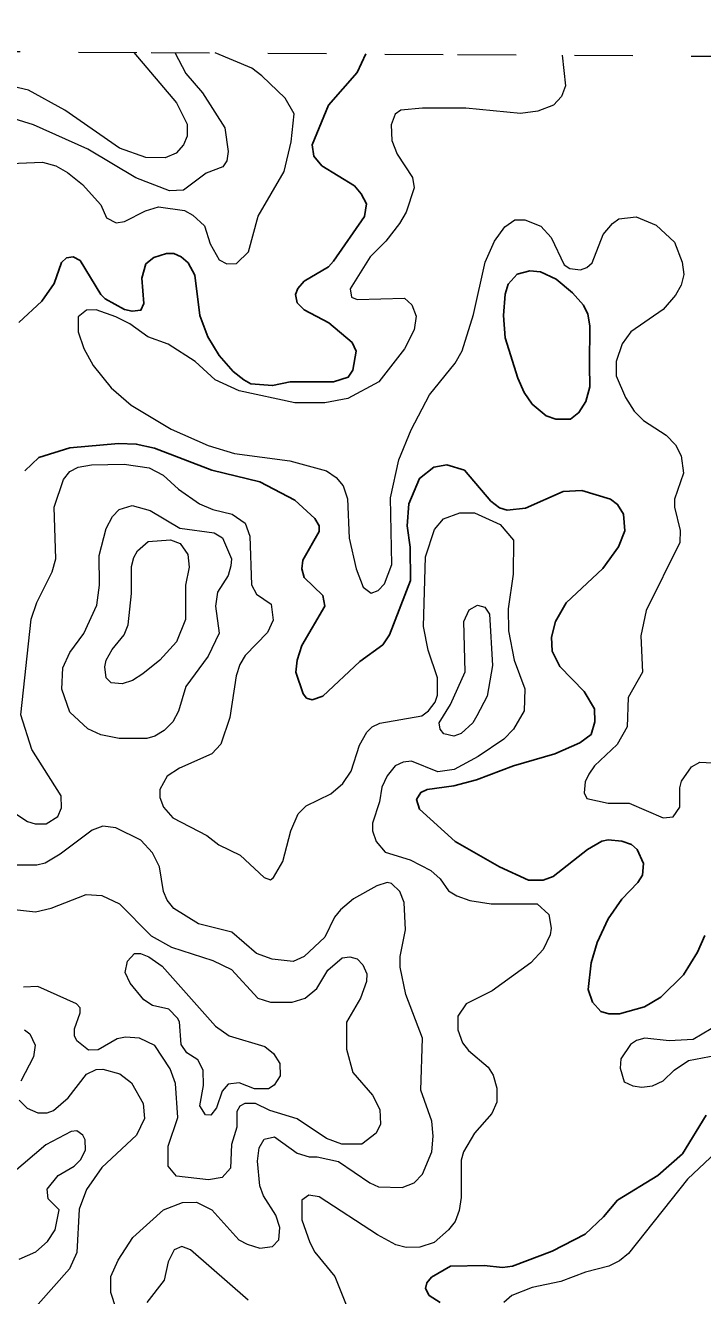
# Model space of a CAD drawing. Extents: x 577 to 602.9, y 7483.8 to 7511.6.
# Drawn here: x 600.548 to 601.708, y 7509.338 to 7511.513 of the extents above; entities that cross this region are included whole.
import ezdxf

# ---------------------------------------------------------------- set-up
doc = ezdxf.new("R2010")
doc.units = 0
doc.header["$LTSCALE"] = 0.032
doc.linetypes.add('SHORT_DASHED', pattern=[2.7, 1.5, -1.2])
for name, color, linetype, lineweight in [('1', 7, 'Continuous', 25), ('2', 7, 'Continuous', 13), ('62', 7, 'SHORT_DASHED', 13)]:
    doc.layers.add(name, color=color, linetype=linetype, lineweight=lineweight)

msp = doc.modelspace()

# ---------------------------------------------------------------- linework, layer by layer
at = {"layer": '1'}
for points in [[(601.1315, 7511.4639), (601.1164, 7511.432), (601.0671, 7511.3764), (601.0392, 7511.308), (601.0424, 7511.2889), (601.0559, 7511.2722), (601.1116, 7511.238), (601.1235, 7511.2245), (601.1323, 7511.207), (601.1291, 7511.1855), (601.0758, 7511.1092), (601.0671, 7511.0996), (601.0257, 7511.075), (601.0146, 7511.0623), (601.0106, 7511.0519), (601.0138, 7511.0376), (601.0257, 7511.0257), (601.0678, 7511.0034), (601.1076, 7510.97), (601.1148, 7510.9549), (601.1092, 7510.9223), (601.1012, 7510.9104), (601.0758, 7510.9024), (601.0018, 7510.9024), (600.9716, 7510.8961), (600.9343, 7510.8992), (600.9223, 7510.9056), (600.904, 7510.9199), (600.8802, 7510.9478), (600.8603, 7510.9796), (600.8468, 7511.0161), (600.838, 7511.0853), (600.8269, 7511.106), (600.815, 7511.1163), (600.8023, 7511.1219), (600.7895, 7511.1219), (600.7681, 7511.1155), (600.7545, 7511.1044), (600.7474, 7511.0798), (600.7506, 7511.0368), (600.7458, 7511.0249), (600.7307, 7511.0233), (600.718, 7511.0265), (600.6846, 7511.0448), (600.6774, 7511.0519), (600.6416, 7511.11), (600.6297, 7511.1163), (600.6186, 7511.1147), (600.6098, 7511.1068), (600.5971, 7511.071), (600.5764, 7511.0408), (600.5367, 7511.0042)], [(600.547, 7510.7498), (600.5709, 7510.7728), (600.6241, 7510.7895), (600.7076, 7510.7967), (600.7378, 7510.7959), (600.7689, 7510.7887), (600.8675, 7510.7513), (600.9494, 7510.7315), (601.0098, 7510.6997), (601.044, 7510.6686), (601.0511, 7510.6559), (601.0511, 7510.6464), (601.0233, 7510.5971), (601.0217, 7510.582), (601.0257, 7510.5677), (601.0575, 7510.5366), (601.0607, 7510.5184), (601.0217, 7510.4508), (601.0138, 7510.4261), (601.0114, 7510.4054), (601.0241, 7510.3681), (601.0297, 7510.3609), (601.0392, 7510.3577), (601.0575, 7510.3641), (601.1211, 7510.4237), (601.1601, 7510.4524), (601.172, 7510.4691), (601.2078, 7510.5621), (601.207, 7510.6193), (601.2022, 7510.6559), (601.2046, 7510.6933), (601.2229, 7510.737), (601.2476, 7510.7561), (601.2698, 7510.7601), (601.3, 7510.7513), (601.3454, 7510.6981), (601.3605, 7510.6869), (601.3732, 7510.683), (601.405, 7510.6861), (601.4694, 7510.7148), (601.5012, 7510.7164), (601.5505, 7510.7013), (601.5624, 7510.6925), (601.5728, 7510.6758), (601.5752, 7510.6472), (601.564, 7510.6201), (601.537, 7510.5828), (601.4742, 7510.5239), (601.4559, 7510.4921), (601.4495, 7510.4651), (601.4503, 7510.4412), (601.4638, 7510.415), (601.5052, 7510.372), (601.5227, 7510.3426), (601.5235, 7510.3204), (601.5171, 7510.2989), (601.498, 7510.2846), (601.4551, 7510.2655), (601.3843, 7510.2448), (601.3207, 7510.221), (601.2817, 7510.2106), (601.2364, 7510.2043), (601.2253, 7510.1995), (601.2181, 7510.1876), (601.2229, 7510.1709), (601.2841, 7510.1152), (601.3605, 7510.0723), (601.4098, 7510.0492), (601.4352, 7510.0492), (601.4519, 7510.0556), (601.5108, 7510.1017), (601.5354, 7510.116), (601.5465, 7510.1184), (601.5696, 7510.116), (601.5863, 7510.1104), (601.5958, 7510.1017), (601.607, 7510.0778), (601.6054, 7510.058), (601.5974, 7510.0452), (601.5696, 7510.0166), (601.5465, 7509.9832), (601.5275, 7509.9427), (601.5171, 7509.9077), (601.5124, 7509.8623), (601.5195, 7509.8401), (601.5338, 7509.8242), (601.5473, 7509.8202), (601.5656, 7509.8202)], [(601.5656, 7509.8202), (601.6086, 7509.8321), (601.6364, 7509.8488), (601.6754, 7509.887), (601.6992, 7509.926), (601.7119, 7509.9546)], [(601.7143, 7509.6468), (601.6738, 7509.5808), (601.6316, 7509.5435), (601.5624, 7509.5013), (601.5386, 7509.4727), (601.5068, 7509.4433), (601.4503, 7509.4139), (601.3827, 7509.3884), (601.3652, 7509.386), (601.3342, 7509.3892), (601.2762, 7509.3884), (601.2436, 7509.3693), (601.2356, 7509.3598), (601.2332, 7509.3502), (601.2396, 7509.3383), (601.2587, 7509.3264)]]:
    msp.add_lwpolyline(points, dxfattribs=at)
msp.add_lwpolyline([(601.5143, 7510.9307), (601.5147, 7510.9986), (601.5116, 7511.0185), (601.5044, 7511.0336), (601.4853, 7511.0551), (601.4575, 7511.0782), (601.4304, 7511.0909), (601.4122, 7511.0925), (601.3907, 7511.0869), (601.3748, 7511.0694), (601.37, 7511.0527), (601.3668, 7511.0161), (601.37, 7510.978), (601.3915, 7510.9088), (601.4026, 7510.8841), (601.4161, 7510.8643), (601.44, 7510.8444), (601.4567, 7510.8388), (601.4821, 7510.8388), (601.4964, 7510.8499), (601.5084, 7510.869), (601.5147, 7510.8937)], close=True, dxfattribs=at)
at = {"layer": '2'}
for points in [[(600.7337, 7511.4665), (600.807, 7511.3803), (600.8253, 7511.3438), (600.8253, 7511.3231), (600.819, 7511.308), (600.8062, 7511.2937), (600.7872, 7511.2857), (600.7545, 7511.2865), (600.7092, 7511.3024), (600.6154, 7511.3676), (600.5534, 7511.4018), (600.5096, 7511.4121), (600.3546, 7511.4098), (600.3395, 7511.4129), (600.3275, 7511.4201), (600.2987, 7511.4694)], [(600.4945, 7511.2754), (600.5772, 7511.2785), (600.6003, 7511.2722), (600.6202, 7511.2611), (600.6456, 7511.2404), (600.6774, 7511.2054), (600.687, 7511.1831), (600.7037, 7511.1744), (600.718, 7511.1768), (600.7538, 7511.1951), (600.776, 7511.2022), (600.8205, 7511.1959), (600.8349, 7511.1879), (600.8547, 7511.1696), (600.8643, 7511.1386), (600.8802, 7511.1116), (600.8929, 7511.1044), (600.9096, 7511.1052), (600.9303, 7511.1251), (600.947, 7511.1863), (600.9915, 7511.2626), (601.0034, 7511.3135), (601.0082, 7511.3612), (600.9931, 7511.3883), (600.9533, 7511.4265), (600.9358, 7511.4392), (600.8733, 7511.4656)], [(600.8041, 7511.4661), (600.8229, 7511.4304), (600.8516, 7511.397), (600.8897, 7511.3374), (600.8953, 7511.2968), (600.8929, 7511.2809), (600.8865, 7511.2706), (600.8579, 7511.2595), (600.819, 7511.2308), (600.7951, 7511.2292), (600.7371, 7511.2515), (600.6552, 7511.3008), (600.5621, 7511.3422), (600.5287, 7511.3525)], [(601.4675, 7511.4617), (601.4734, 7511.409), (601.4662, 7511.3907), (601.4527, 7511.3764), (601.4257, 7511.366), (601.3963, 7511.362), (601.3024, 7511.3708), (601.2285, 7511.3708), (601.1911, 7511.3676), (601.1816, 7511.3605), (601.1744, 7511.3422), (601.176, 7511.3159), (601.1847, 7511.2921), (601.211, 7511.2523), (601.2142, 7511.2348), (601.2006, 7511.1927), (601.1887, 7511.1736), (601.1657, 7511.1434), (601.1386, 7511.1163), (601.1044, 7511.0615), (601.1068, 7511.0472), (601.1164, 7511.0432), (601.1975, 7511.0456), (601.2102, 7511.0344), (601.2173, 7511.0146), (601.2142, 7510.9915), (601.1975, 7510.9589), (601.1537, 7510.9024), (601.1004, 7510.8738), (601.0607, 7510.8666), (601.0098, 7510.8666), (600.9144, 7510.8873), (600.873, 7510.9056), (600.8388, 7510.9374), (600.7927, 7510.9668), (600.7577, 7510.9796), (600.7267, 7511.0018), (600.7029, 7511.0138), (600.6695, 7511.0257), (600.6528, 7511.0249), (600.6385, 7511.0138), (600.6385, 7510.9883), (600.648, 7510.9597), (600.6639, 7510.9303), (600.6949, 7510.8921), (600.7291, 7510.8627), (600.7975, 7510.8213), (600.8611, 7510.7935), (600.9064, 7510.78), (601.0011, 7510.7673), (601.0639, 7510.7498), (601.0806, 7510.7386), (601.0925, 7510.7243), (601.0997, 7510.702), (601.1028, 7510.6345), (601.1148, 7510.582), (601.1267, 7510.551), (601.1402, 7510.5406), (601.1521, 7510.5454), (601.1633, 7510.5565), (601.176, 7510.5899), (601.1736, 7510.7036), (601.1879, 7510.7688), (601.2086, 7510.8205), (601.2404, 7510.8802), (601.2841, 7510.9342), (601.2961, 7510.9557), (601.3159, 7511.0177), (601.3358, 7511.1076), (601.3517, 7511.1434), (601.3692, 7511.168), (601.3867, 7511.1799), (601.4034, 7511.1799), (601.4312, 7511.1688), (601.4487, 7511.1497), (601.471, 7511.1028), (601.4805, 7511.0965), (601.4988, 7511.0941), (601.51, 7511.098), (601.5187, 7511.106), (601.5378, 7511.1545), (601.5537, 7511.1736), (601.5648, 7511.1815), (601.5943, 7511.1847), (601.6284, 7511.1704), (601.6603, 7511.1418), (601.673, 7511.1076), (601.6762, 7511.0861), (601.6714, 7511.0678), (601.6618, 7511.0511), (601.6404, 7511.0265), (601.5855, 7510.9883), (601.5704, 7510.9676), (601.5601, 7510.9374), (601.5601, 7510.9128), (601.576, 7510.8754), (601.5911, 7510.8523), (601.607, 7510.8364), (601.6459, 7510.811), (601.6618, 7510.7943), (601.6714, 7510.776)], [(600.4977, 7510.1844), (600.5518, 7510.1494), (600.5645, 7510.1454), (600.5836, 7510.1454), (600.6035, 7510.1581), (600.6098, 7510.1733), (600.609, 7510.1939), (600.5589, 7510.2727), (600.5399, 7510.3323), (600.5581, 7510.4961), (600.5677, 7510.5247), (600.5939, 7510.5772), (600.6003, 7510.5995), (600.5971, 7510.6877), (600.613, 7510.7354), (600.6241, 7510.749), (600.6385, 7510.7561), (600.6615, 7510.7601), (600.7172, 7510.7617), (600.7601, 7510.7553), (600.784, 7510.7426), (600.8102, 7510.7187), (600.846, 7510.6933), (600.8691, 7510.6838), (600.9025, 7510.6758), (600.9247, 7510.6607), (600.9327, 7510.6384), (600.9351, 7510.5549), (600.9438, 7510.539), (600.9692, 7510.5215), (600.9724, 7510.4945), (600.9629, 7510.473)], [(601.6714, 7510.776), (601.6754, 7510.7458), (601.6603, 7510.7013), (601.6603, 7510.6877), (601.6698, 7510.648), (601.669, 7510.6273), (601.6117, 7510.5112), (601.6022, 7510.4675), (601.6054, 7510.4054), (601.5807, 7510.3617), (601.5791, 7510.3116), (601.5617, 7510.2814), (601.5227, 7510.2448), (601.5131, 7510.2305), (601.5068, 7510.2178), (601.5052, 7510.1987), (601.51, 7510.1892), (601.5465, 7510.1812), (601.5823, 7510.1812), (601.6404, 7510.1558), (601.6579, 7510.1574), (601.669, 7510.174), (601.669, 7510.2074), (601.6722, 7510.2186), (601.6889, 7510.2432), (601.7032, 7510.2512), (601.7684, 7510.248)], [(600.9629, 7510.473), (600.9247, 7510.4341), (600.9152, 7510.4182), (600.9088, 7510.3991), (600.8985, 7510.3275), (600.8826, 7510.2822), (600.8675, 7510.2655), (600.8118, 7510.2408), (600.7911, 7510.2273), (600.7784, 7510.2043), (600.7784, 7510.1907), (600.7848, 7510.174), (600.8007, 7510.1558), (600.8587, 7510.1255), (600.8794, 7510.1096), (600.916, 7510.0921), (600.9573, 7510.054), (600.9677, 7510.05), (600.9732, 7510.054), (600.9891, 7510.081), (601.0026, 7510.1335), (601.0154, 7510.1629), (601.0289, 7510.1764), (601.071, 7510.1971), (601.0917, 7510.2146), (601.106, 7510.2361), (601.1203, 7510.2806), (601.1331, 7510.3029), (601.1418, 7510.3116), (601.1553, 7510.318), (601.2269, 7510.3307), (601.2388, 7510.3394), (601.2499, 7510.3538), (601.2539, 7510.3657), (601.2539, 7510.3959), (601.238, 7510.4428), (601.2301, 7510.4834), (601.2332, 7510.6026), (601.2491, 7510.6496), (601.2643, 7510.6679), (601.2921, 7510.6782), (601.3175, 7510.6782), (601.3613, 7510.6583), (601.3843, 7510.6313), (601.3835, 7510.5732), (601.3748, 7510.5136), (601.3756, 7510.4762), (601.3851, 7510.4261), (601.4034, 7510.3768), (601.4026, 7510.3394), (601.3843, 7510.3076), (601.3676, 7510.2909), (601.3239, 7510.2607), (601.2825, 7510.2385), (601.2547, 7510.2345), (601.2094, 7510.2528), (601.1951, 7510.2512), (601.1816, 7510.2448), (601.168, 7510.2281), (601.1585, 7510.2082), (601.1545, 7510.1836), (601.1426, 7510.147), (601.1426, 7510.1335), (601.149, 7510.1152), (601.1641, 7510.0969), (601.207, 7510.0842), (601.2428, 7510.0659), (601.2587, 7510.0516), (601.273, 7510.0309), (601.2873, 7510.0222), (601.3096, 7510.0142), (601.3462, 7510.0087), (601.4249, 7510.0087), (601.4448, 7509.9904), (601.4487, 7509.9673), (601.4471, 7509.9554), (601.4352, 7509.9307), (601.4137, 7509.9077), (601.3477, 7509.86), (601.3032, 7509.8377), (601.2889, 7509.8162), (601.2889, 7509.7932), (601.2969, 7509.7709), (601.3072, 7509.7574), (601.3406, 7509.7288), (601.3493, 7509.7152), (601.3557, 7509.693), (601.3557, 7509.6691), (601.347, 7509.65), (601.3175, 7509.6158), (601.2984, 7509.584), (601.2945, 7509.5697), (601.2945, 7509.5061), (601.2913, 7509.4838), (601.2841, 7509.4648), (601.273, 7509.4504), (601.2484, 7509.429), (601.2237, 7509.421), (601.2006, 7509.4202), (601.1824, 7509.425), (601.1513, 7509.4417)], [(600.9708, 7509.914), (600.9438, 7509.9236), (600.9017, 7509.9601), (600.8444, 7509.9745), (600.8023, 7510.0007), (600.7911, 7510.015), (600.7848, 7510.0301), (600.7776, 7510.0723), (600.7657, 7510.0961), (600.7458, 7510.1176), (600.7029, 7510.1391), (600.6806, 7510.1414), (600.6623, 7510.1351), (600.6074, 7510.0937), (600.582, 7510.0786), (600.5677, 7510.0747), (600.5335, 7510.0747)], [(600.7132, 7509.2858), (600.6941, 7509.3431), (600.6941, 7509.3709), (600.7068, 7509.3988), (600.7323, 7509.4377), (600.7848, 7509.4846), (600.8174, 7509.4974), (600.8412, 7509.4981), (600.8675, 7509.4846), (600.9136, 7509.4337), (600.9279, 7509.4258), (600.9494, 7509.4194), (600.9716, 7509.4218), (600.982, 7509.4337), (600.9836, 7509.4544), (600.9772, 7509.4759), (600.9557, 7509.5085), (600.9494, 7509.526), (600.9454, 7509.5681), (600.9486, 7509.5912), (600.9573, 7509.6055), (600.9748, 7509.6095), (601.0138, 7509.5816), (601.0344, 7509.5753), (601.048, 7509.5753), (601.0845, 7509.5673), (601.1378, 7509.5308), (601.1529, 7509.5244), (601.1935, 7509.5228), (601.2142, 7509.5308), (601.2285, 7509.5459), (601.2444, 7509.584), (601.2468, 7509.6111), (601.2444, 7509.6365), (601.2253, 7509.6898), (601.2285, 7509.7788), (601.1998, 7509.8536), (601.1903, 7509.9005), (601.1903, 7509.9188), (601.1991, 7509.9641), (601.1967, 7510.011), (601.1895, 7510.0301), (601.1752, 7510.0436), (601.168, 7510.0452), (601.1498, 7510.0397), (601.11, 7510.0174), (601.0877, 7509.9983), (601.0774, 7509.9856), (601.0607, 7509.9514), (601.0257, 7509.9188), (601.0066, 7509.9101), (600.9708, 7509.914)], [(600.5136, 7510.0007), (600.5653, 7509.9951), (600.5923, 7510.0015), (600.652, 7510.0246), (600.679, 7510.023), (600.7092, 7510.0087), (600.7633, 7509.9538), (600.7983, 7509.9347), (600.8691, 7509.9116), (600.9009, 7509.8965), (600.9462, 7509.8472), (600.9677, 7509.8401), (601.005, 7509.8401), (601.0273, 7509.8472), (601.0472, 7509.8639), (601.0663, 7509.8949), (601.0909, 7509.9164), (601.1036, 7509.918), (601.1164, 7509.9148), (601.1259, 7509.9045), (601.1331, 7509.8886), (601.1323, 7509.8759), (601.1219, 7509.8472), (601.0981, 7509.8059), (601.0981, 7509.7598), (601.1092, 7509.72), (601.1426, 7509.681), (601.1553, 7509.6564), (601.1561, 7509.6317), (601.149, 7509.6158), (601.1243, 7509.5975), (601.0901, 7509.5975), (601.0639, 7509.6071), (601.0138, 7509.6405), (600.9669, 7509.6548), (600.9422, 7509.6667), (600.9239, 7509.6667), (600.9152, 7509.662), (600.9104, 7509.6532), (600.9104, 7509.6262), (600.9009, 7509.5968), (600.8993, 7509.5562), (600.885, 7509.5403), (600.8619, 7509.5363), (600.807, 7509.5427), (600.7927, 7509.5594), (600.7927, 7509.5936), (600.8094, 7509.6429), (600.8054, 7509.7009), (600.7959, 7509.7264), (600.7697, 7509.7661), (600.7434, 7509.7788), (600.7196, 7509.7804), (600.7052, 7509.7773), (600.6726, 7509.759), (600.6559, 7509.7582), (600.6361, 7509.7741), (600.6321, 7509.7828), (600.6321, 7509.7948), (600.6416, 7509.8218), (600.6416, 7509.8305), (600.6353, 7509.8377), (600.5693, 7509.8671), (600.5446, 7509.8663)], [(600.5462, 7509.7932), (600.5558, 7509.786), (600.5645, 7509.7669), (600.5621, 7509.747), (600.5399, 7509.7049)], [(601.7231, 7509.7948), (601.6921, 7509.7765), (601.6507, 7509.7741), (601.6094, 7509.7788), (601.595, 7509.7749), (601.5847, 7509.7677), (601.568, 7509.7431), (601.5672, 7509.7272), (601.5736, 7509.7041), (601.5887, 7509.6969), (601.6038, 7509.6946), (601.6221, 7509.6969), (601.6404, 7509.7057), (601.6595, 7509.724), (601.6841, 7509.7407), (601.7557, 7509.7542)], [(600.5375, 7509.6723), (600.551, 7509.6588), (600.5693, 7509.6508), (600.5852, 7509.6508), (600.5963, 7509.6548), (600.621, 7509.6763), (600.6528, 7509.7168), (600.6695, 7509.7248), (600.6806, 7509.7256), (600.71, 7509.7176), (600.7299, 7509.7025), (600.7498, 7509.6667), (600.7522, 7509.6413), (600.7386, 7509.6127), (600.679, 7509.557), (600.6528, 7509.5196), (600.64, 7509.4862)], [(600.5375, 7509.4003), (600.5661, 7509.4131), (600.586, 7509.4306), (600.5987, 7509.4504), (600.6059, 7509.4846), (600.5868, 7509.5037), (600.5852, 7509.5204), (600.6043, 7509.5435), (600.6313, 7509.5594), (600.6424, 7509.5705), (600.6512, 7509.5872), (600.6504, 7509.6047), (600.6464, 7509.6127), (600.6361, 7509.6198), (600.6265, 7509.619), (600.5828, 7509.596), (600.5247, 7509.5467)], [(601.7414, 7509.5928), (601.6825, 7509.5371), (601.5815, 7509.4099), (601.5656, 7509.3972), (601.5473, 7509.3884), (601.5076, 7509.3781), (601.4654, 7509.3622), (601.4161, 7509.3518), (601.3811, 7509.3383), (601.3676, 7509.3264)], [(601.1513, 7509.4417), (601.0511, 7509.5069), (601.0337, 7509.5101), (601.0217, 7509.5013), (601.0217, 7509.4679), (601.0352, 7509.429), (601.044, 7509.4123), (601.0782, 7509.3709), (601.1012, 7509.3137)], [(600.64, 7509.4862), (600.6361, 7509.4115), (600.6233, 7509.3836), (600.5701, 7509.3232)], [(600.9295, 7509.3304), (600.8309, 7509.4162), (600.8158, 7509.4218), (600.8031, 7509.4162), (600.7927, 7509.3956), (600.7856, 7509.3646), (600.7561, 7509.3264)]]:
    msp.add_lwpolyline(points, dxfattribs=at)
for points in [[(600.8611, 7510.4325), (600.8229, 7510.3808), (600.8102, 7510.3387), (600.8007, 7510.3204), (600.7856, 7510.3053), (600.7697, 7510.2957), (600.7561, 7510.2917), (600.7084, 7510.2917), (600.6774, 7510.2981), (600.6552, 7510.3084), (600.6241, 7510.3371), (600.6106, 7510.376), (600.6122, 7510.4126), (600.6241, 7510.4388), (600.648, 7510.4714), (600.6703, 7510.52), (600.675, 7510.5541), (600.6742, 7510.605), (600.6862, 7510.6512), (600.6973, 7510.6718), (600.7084, 7510.6838), (600.7307, 7510.6909), (600.7617, 7510.6822), (600.8126, 7510.652), (600.8714, 7510.644), (600.8858, 7510.6353), (600.9009, 7510.5995), (600.9001, 7510.5875), (600.8953, 7510.5708), (600.877, 7510.5422), (600.8738, 7510.5184), (600.8802, 7510.4722)], [(600.8221, 7510.4953), (600.807, 7510.4571), (600.7784, 7510.4261), (600.749, 7510.4023), (600.7315, 7510.3911), (600.714, 7510.3856), (600.6949, 7510.3872), (600.6862, 7510.3959), (600.6838, 7510.4142), (600.6862, 7510.4261), (600.6965, 7510.4444), (600.7172, 7510.4691), (600.7243, 7510.4866), (600.7299, 7510.5398), (600.7299, 7510.586), (600.7339, 7510.6019), (600.7402, 7510.613), (600.7585, 7510.6289), (600.7967, 7510.6321), (600.8134, 7510.6257), (600.8261, 7510.6066), (600.8285, 7510.5852), (600.8221, 7510.5541)], [(601.3215, 7510.3307), (601.3144, 7510.3188), (601.2945, 7510.3005), (601.2817, 7510.2957), (601.2651, 7510.2997), (601.2587, 7510.3076), (601.2571, 7510.3188), (601.2762, 7510.3498), (601.3016, 7510.4062), (601.2992, 7510.4921), (601.308, 7510.512), (601.3223, 7510.52), (601.335, 7510.5168), (601.343, 7510.5048), (601.3485, 7510.4166), (601.339, 7510.3641)], [(600.7824, 7509.9021), (600.8738, 7509.7995), (600.8969, 7509.7828), (600.9581, 7509.7645), (600.9732, 7509.7526), (600.9836, 7509.7351), (600.9844, 7509.7144), (600.974, 7509.6985), (600.9645, 7509.6922), (600.9406, 7509.6922), (600.9144, 7509.7025), (600.8953, 7509.7001), (600.885, 7509.6882), (600.8754, 7509.6596), (600.8659, 7509.6468), (600.8563, 7509.6476), (600.8468, 7509.6628), (600.8531, 7509.6977), (600.8524, 7509.724), (600.8436, 7509.7415), (600.8245, 7509.7534), (600.815, 7509.7677), (600.8118, 7509.8067), (600.8086, 7509.813), (600.7935, 7509.8281), (600.7657, 7509.8345), (600.7506, 7509.8441), (600.7275, 7509.8727), (600.7188, 7509.891), (600.7227, 7509.9108), (600.7347, 7509.9236), (600.745, 7509.9236), (600.7593, 7509.918)]]:
    msp.add_lwpolyline(points, close=True, dxfattribs=at)
at = {"layer": '62'}
msp.add_lwpolyline([(593.4158, 7511.5127), (593.9407, 7511.5095), (594.4655, 7511.5063), (594.9903, 7511.503), (595.5152, 7511.4998), (596.04, 7511.4965), (596.5649, 7511.4932), (597.0897, 7511.4899), (597.6146, 7511.4866), (598.1394, 7511.4833), (598.6642, 7511.4799), (599.1891, 7511.4766), (599.7139, 7511.4732), (600.2388, 7511.4698), (600.7636, 7511.4663), (601.2885, 7511.4629), (601.8133, 7511.4594), (602.3382, 7511.4559), (602.863, 7511.4524)], dxfattribs=at)

doc.saveas('drawing.dxf')
